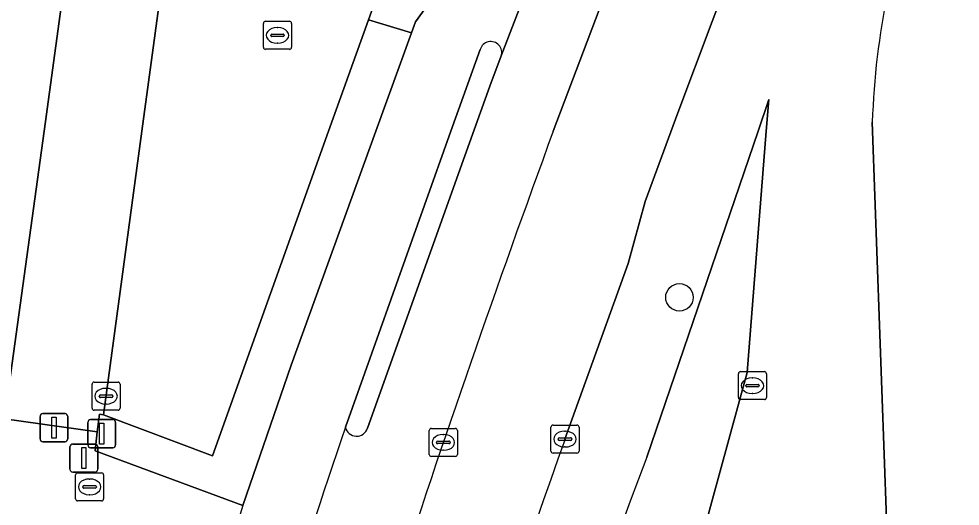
# Model space of a CAD drawing. Extents: x 162172 to 163187, y 382874 to 383685.
# Drawn here: x 163098.41 to 163131.97, y 382986.62 to 383004.01 of the extents above; entities that cross this region are included whole.
import ezdxf

# ---------------------------------------------------------------- set-up
doc = ezdxf.new("R2010")
doc.units = 0
for name, color, linetype in [('IMGEO_Afsluitpaal', 7, 'Continuous'), ('IMGEO_Berm_gesloten', 7, 'Continuous'), ('IMGEO_Berm_groen', 7, 'Continuous'), ('IMGEO_Boom', 7, 'Continuous'), ('IMGEO_Erf', 7, 'Continuous'), ('IMGEO_Fietspad_gesloten', 7, 'Continuous'), ('IMGEO_Kolk', 7, 'Continuous'), ('IMGEO_Lichtmast', 7, 'Continuous'), ('IMGEO_Parkeervlak_open', 7, 'Continuous'), ('IMGEO_Rijbaan_lokaal_gesloten', 7, 'Continuous'), ('IMGEO_Rioolput', 7, 'Continuous'), ('IMGEO_Voetpad_open', 7, 'Continuous')]:
    doc.layers.add(name, color=color, linetype=linetype)

msp = doc.modelspace()

# ---------------------------------------------------------------- linework, layer by layer
at = {"layer": 'IMGEO_Afsluitpaal'}
for p, q in [((163099.17, 382989.022), (163099.17, 382989.822)), ((163099.17, 382989.822), (163099.17, 382989.022)), ((163099.27, 382989.922), (163100.06, 382989.922)), ((163100.06, 382989.922), (163099.27, 382989.922)), ((163100.16, 382989.822), (163100.16, 382989.022)), ((163100.16, 382989.022), (163100.16, 382989.822)), ((163100.872, 382988.808), (163100.872, 382989.608)), ((163100.872, 382989.608), (163100.872, 382988.808)), ((163100.972, 382989.708), (163101.762, 382989.708)), ((163101.762, 382989.708), (163100.972, 382989.708)), ((163101.862, 382989.608), (163101.862, 382988.808)), ((163101.862, 382988.808), (163101.862, 382989.608)), ((163100.06, 382988.922), (163099.27, 382988.922)), ((163099.27, 382988.922), (163100.06, 382988.922)), ((163101.762, 382988.708), (163100.972, 382988.708)), ((163100.972, 382988.708), (163101.762, 382988.708))]:
    msp.add_line(p, q, dxfattribs=at)
for points in [[(163099.59, 382989.797), (163099.74, 382989.797), (163099.74, 382989.047), (163099.59, 382989.047), (163099.59, 382989.797)], [(163101.292, 382989.583), (163101.442, 382989.583), (163101.442, 382988.833), (163101.292, 382988.833), (163101.292, 382989.583)]]:
    msp.add_lwpolyline(points, dxfattribs=at)
for centre, start, end in [((163099.27, 382989.822), 90, 180), ((163099.27, 382989.822), 90, 180), ((163100.06, 382989.822), 0, 90), ((163100.06, 382989.822), 360, 90), ((163100.972, 382989.608), 90, 180), ((163100.972, 382989.608), 90, 180), ((163101.762, 382989.608), 0, 90), ((163101.762, 382989.608), 360, 90), ((163099.27, 382989.022), 180, 270), ((163099.27, 382989.022), 180, 270), ((163100.06, 382989.022), 270, 0), ((163100.06, 382989.022), 270, 0), ((163100.972, 382988.808), 180, 270), ((163100.972, 382988.808), 180, 270), ((163101.762, 382988.808), 270, 0), ((163101.762, 382988.808), 270, 0)]:
    msp.add_arc(centre, 0.1, start, end, dxfattribs=at)
at = {"layer": 'IMGEO_Berm_gesloten'}
for points in [[(163114.859, 383002.92), (163113.811, 383000.001), (163110.054, 382989.439)], [(163114.314, 382999.125), (163115.196, 383001.603), (163115.606, 383002.688)], [(163110.841, 382989.408), (163114.314, 382999.125)]]:
    msp.add_lwpolyline(points, dxfattribs=at)
for centre, radius, start, end in [((163115.235, 383002.811), 0.391, 341.7243, 163.7687), ((163110.451, 382989.524), 0.407, 192.1119, 343.3767)]:
    msp.add_arc(centre, radius, start, end, dxfattribs=at)
at = {"layer": 'IMGEO_Berm_groen'}
for points in [[(163142.501, 383044.918), (163137.777, 383032.423), (163135.415, 383033.359), (163134.125, 383029.959), (163130.174, 383019.451), (163129.662, 383018.485), (163128.915, 383017.105), (163127.523, 383014.531), (163127.123, 383013.779), (163126.316, 383012.264), (163125.474, 383010.089), (163124.351, 383007.183), (163121.897, 383000.656), (163120.735, 382997.497), (163120.127, 382995.283), (163117.88, 382989.013)], [(163120.8, 382988.37), (163124.761, 383000), (163125.146, 383001.131), (163125.056, 383000), (163124.371, 382991.39), (163118.29, 382969.13)], [(163118.29, 382969.13), (163124.371, 382991.39), (163125.056, 383000), (163125.146, 383001.131), (163124.761, 383000), (163120.8, 382988.37)], [(163129.427, 382983.847), (163128.845, 383000), (163128.833, 383000.328)], [(163128.833, 383000.328), (163128.845, 383000), (163129.427, 382983.847)]]:
    msp.add_lwpolyline(points, dxfattribs=at)
msp.add_lwpolyline([(163117.406, 383013.827), (163113.236, 383016.27), (163112.775, 383012.95), (163112.099, 383007.718), (163111.846, 383006.708), (163110.871, 383003.977), (163112.409, 383003.508), (163112.554, 383003.909), (163114.863, 383007.118)], close=True, dxfattribs=at)
for centre, radius, start, end in [((163156.244, 382999.418), 27.426, 158.5987, 178.0992), ((163156.244, 382999.418), 27.426, 158.5987, 178.0992), ((163432.41, 382876.818), 333.941, 160.36825, 164.56934), ((163308.899, 382916.63), 201.315, 159.12329, 166.76204), ((163308.899, 382916.63), 201.315, 159.12329, 166.76204)]:
    msp.add_arc(centre, radius, start, end, dxfattribs=at)
at = {"layer": 'IMGEO_Boom'}
msp.add_circle((163121.958, 382994.073), 0.489, dxfattribs=at)
at = {"layer": 'IMGEO_Erf'}
msp.add_lwpolyline([(163098.172, 383039.026), (163098.631, 383038.933), (163096.551, 383029.516), (163093.637, 383030.155), (163092.186, 383030.473), (163088.911, 383015.365), (163090.381, 383015.036), (163095.779, 383013.826), (163092.68, 383000), (163090.912, 382992.113), (163093.008, 382991.643), (163092.948, 382991.201), (163097.992, 382990.342), (163099.312, 383000), (163102.12, 383020.545), (163105.322, 383043.799)], dxfattribs=at)
at = {"layer": 'IMGEO_Fietspad_gesloten'}
for points in [[(163126.175, 383040.302), (163125.052, 383037.224), (163120.155, 383024.119), (163117.673, 383017.534), (163117.406, 383013.827), (163114.863, 383007.118), (163112.554, 383003.909), (163112.409, 383003.508), (163111.139, 383000), (163108.118, 382991.652), (163106.398, 382986.646)], [(163115.606, 383002.688), (163123.356, 383022.795)], [(163110.054, 382989.439), (163113.811, 383000.001), (163114.859, 383002.92)]]:
    msp.add_lwpolyline(points, dxfattribs=at)
for centre, radius, start, end in [((163115.235, 383002.811), 0.391, 341.7243, 163.7687), ((163620.484, 382817.059), 538.752, 161.33939, 164.61752), ((164306.989, 382607.722), 1258.968, 162.483526, 163.713476)]:
    msp.add_arc(centre, radius, start, end, dxfattribs=at)
at = {"layer": 'IMGEO_Kolk'}
for p, q in [((163101.023, 382990.12), (163101.023, 382990.972)), ((163101.098, 382991.046), (163101.95, 382991.046)), ((163102.024, 382990.972), (163102.024, 382990.12)), ((163101.282, 382990.54), (163101.282, 382990.552)), ((163101.72, 382990.503), (163101.322, 382990.503)), ((163101.325, 382990.589), (163101.723, 382990.589)), ((163101.511, 382990.826), (163101.536, 382990.826)), ((163101.766, 382990.552), (163101.766, 382990.54)), ((163101.534, 382990.266), (163101.509, 382990.266)), ((163101.95, 382990.046), (163101.098, 382990.046)), ((163117.455, 382989.513), (163118.307, 382989.513)), ((163113.044, 382988.47), (163113.044, 382989.322)), ((163113.119, 382989.396), (163113.971, 382989.396)), ((163113.532, 382989.176), (163113.557, 382989.176)), ((163114.045, 382989.322), (163114.045, 382988.47)), ((163117.38, 382988.587), (163117.38, 382989.439)), ((163117.868, 382989.293), (163117.893, 382989.293)), ((163118.381, 382989.439), (163118.381, 382988.587)), ((163113.303, 382988.89), (163113.303, 382988.902)), ((163113.741, 382988.853), (163113.343, 382988.853)), ((163113.346, 382988.939), (163113.744, 382988.939)), ((163113.787, 382988.902), (163113.787, 382988.89)), ((163117.639, 382989.007), (163117.639, 382989.019)), ((163118.077, 382988.97), (163117.679, 382988.97)), ((163117.682, 382989.056), (163118.08, 382989.056)), ((163118.123, 382989.019), (163118.123, 382989.007)), ((163113.555, 382988.616), (163113.53, 382988.616)), ((163118.307, 382988.513), (163117.455, 382988.513)), ((163117.891, 382988.733), (163117.866, 382988.733)), ((163113.971, 382988.396), (163113.119, 382988.396)), ((163100.51, 382987.81), (163101.362, 382987.81)), ((163100.435, 382986.884), (163100.435, 382987.736)), ((163100.923, 382987.59), (163100.948, 382987.59)), ((163101.436, 382987.736), (163101.436, 382986.884)), ((163100.694, 382987.304), (163100.694, 382987.316)), ((163101.132, 382987.267), (163100.734, 382987.267)), ((163100.737, 382987.353), (163101.135, 382987.353)), ((163101.178, 382987.316), (163101.178, 382987.304)), ((163101.362, 382986.81), (163100.51, 382986.81)), ((163100.946, 382987.03), (163100.921, 382987.03))]:
    msp.add_line(p, q, dxfattribs=at)
for points in [[(163101.023, 382990.12), (163101.023, 382990.972)], [(163101.098, 382991.046), (163101.95, 382991.046)], [(163102.024, 382990.972), (163102.024, 382990.12)], [(163101.95, 382990.046), (163101.098, 382990.046)], [(163117.455, 382989.513), (163118.307, 382989.513)], [(163113.044, 382988.47), (163113.044, 382989.322)], [(163113.119, 382989.396), (163113.971, 382989.396)], [(163114.045, 382989.322), (163114.045, 382988.47)], [(163117.38, 382988.587), (163117.38, 382989.439)], [(163118.381, 382989.439), (163118.381, 382988.587)], [(163118.307, 382988.513), (163117.455, 382988.513)], [(163113.971, 382988.396), (163113.119, 382988.396)], [(163100.51, 382987.81), (163101.362, 382987.81)], [(163100.435, 382986.884), (163100.435, 382987.736)], [(163101.436, 382987.736), (163101.436, 382986.884)], [(163101.362, 382986.81), (163100.51, 382986.81)]]:
    msp.add_lwpolyline(points, dxfattribs=at)
for centre, radius, start, end in [((163101.1, 382990.97), 0.0765, 91.552, 178.448), ((163101.1, 382990.97), 0.0765, 91.552, 178.448), ((163101.948, 382990.97), 0.0765, 1.552, 88.448), ((163101.948, 382990.97), 0.0765, 1.552, 88.448), ((163101.322, 382990.549), 0.0403, 85.8775, 175.7526), ((163101.319, 382990.539), 0.0366, 178.938, 274.7102), ((163101.723, 382990.546), 0.043, 264.8664, 352.4533), ((163101.727, 382990.551), 0.0386, 1.7309, 96.639), ((163101.1, 382990.122), 0.0765, 181.552, 268.448), ((163101.1, 382990.122), 0.0765, 181.552, 268.448), ((163101.948, 382990.122), 0.0765, 271.552, 358.448), ((163101.948, 382990.122), 0.0765, 271.552, 358.448), ((163117.457, 382989.437), 0.0765, 91.552, 178.448), ((163117.457, 382989.437), 0.0765, 91.552, 178.448), ((163118.305, 382989.437), 0.0765, 1.552, 88.448), ((163118.305, 382989.437), 0.0765, 1.552, 88.448), ((163113.121, 382989.32), 0.0765, 91.552, 178.448), ((163113.121, 382989.32), 0.0765, 91.552, 178.448), ((163113.969, 382989.32), 0.0765, 1.552, 88.448), ((163113.969, 382989.32), 0.0765, 1.552, 88.448), ((163113.343, 382988.899), 0.0403, 85.8775, 175.7526), ((163113.34, 382988.889), 0.0366, 178.938, 274.7102), ((163113.744, 382988.896), 0.043, 264.8664, 352.4533), ((163113.748, 382988.901), 0.0386, 1.7309, 96.639), ((163117.679, 382989.016), 0.0403, 85.8775, 175.7526), ((163117.676, 382989.006), 0.0366, 178.938, 274.7102), ((163118.08, 382989.013), 0.043, 264.8664, 352.4533), ((163118.084, 382989.018), 0.0386, 1.7309, 96.639), ((163117.457, 382988.589), 0.0765, 181.552, 268.448), ((163117.457, 382988.589), 0.0765, 181.552, 268.448), ((163118.305, 382988.589), 0.0765, 271.552, 358.448), ((163118.305, 382988.589), 0.0765, 271.552, 358.448), ((163113.121, 382988.472), 0.0765, 181.552, 268.448), ((163113.121, 382988.472), 0.0765, 181.552, 268.448), ((163113.969, 382988.472), 0.0765, 271.552, 358.448), ((163113.969, 382988.472), 0.0765, 271.552, 358.448), ((163100.512, 382987.734), 0.0765, 91.552, 178.448), ((163100.512, 382987.734), 0.0765, 91.552, 178.448), ((163101.36, 382987.734), 0.0765, 1.552, 88.448), ((163101.36, 382987.734), 0.0765, 1.552, 88.448), ((163100.734, 382987.313), 0.0403, 85.8775, 175.7526), ((163100.731, 382987.303), 0.0366, 178.938, 274.7102), ((163101.135, 382987.31), 0.043, 264.8664, 352.4533), ((163101.139, 382987.315), 0.0386, 1.7309, 96.639), ((163100.512, 382986.886), 0.0765, 181.552, 268.448), ((163100.512, 382986.886), 0.0765, 181.552, 268.448), ((163101.36, 382986.886), 0.0765, 271.552, 358.448), ((163101.36, 382986.886), 0.0765, 271.552, 358.448)]:
    msp.add_arc(centre, radius, start, end, dxfattribs=at)
for centre, major_axis, ratio, start_param, end_param in [((163101.51, 382990.546), (-0.387, 0.002), 0.722429, 4.712389, 7.853982), ((163101.535, 382990.546), (-0.39, 0.002), 0.717154, 1.570796, 4.712389), ((163113.531, 382988.896), (-0.387, 0.002), 0.722429, 4.712389, 7.853982), ((163113.556, 382988.896), (-0.39, 0.002), 0.717154, 1.570796, 4.712389), ((163117.867, 382989.013), (-0.387, 0.002), 0.722429, 4.712389, 7.853982), ((163117.892, 382989.013), (-0.39, 0.002), 0.717154, 1.570796, 4.712389), ((163100.922, 382987.31), (-0.387, 0.002), 0.722429, 4.712389, 7.853982), ((163100.947, 382987.31), (-0.39, 0.002), 0.717154, 1.570796, 4.712389)]:
    msp.add_ellipse(centre, major_axis=major_axis, ratio=ratio, start_param=start_param, end_param=end_param, dxfattribs=at)
at = {"layer": 'IMGEO_Lichtmast'}
for p, q in [((163100.334, 382988.838), (163101.124, 382988.838)), ((163101.124, 382988.838), (163100.334, 382988.838)), ((163100.234, 382987.938), (163100.234, 382988.738)), ((163100.234, 382988.738), (163100.234, 382987.938)), ((163101.224, 382988.738), (163101.224, 382987.938)), ((163101.224, 382987.938), (163101.224, 382988.738)), ((163101.124, 382987.838), (163100.334, 382987.838)), ((163100.334, 382987.838), (163101.124, 382987.838))]:
    msp.add_line(p, q, dxfattribs=at)
msp.add_lwpolyline([(163100.654, 382988.713), (163100.804, 382988.713), (163100.804, 382987.963), (163100.654, 382987.963), (163100.654, 382988.713)], dxfattribs=at)
for centre, start, end in [((163100.334, 382988.738), 90, 180), ((163100.334, 382988.738), 90, 180), ((163101.124, 382988.738), 0, 90), ((163101.124, 382988.738), 360, 90), ((163100.334, 382987.938), 180, 270), ((163100.334, 382987.938), 180, 270), ((163101.124, 382987.938), 270, 0), ((163101.124, 382987.938), 270, 0)]:
    msp.add_arc(centre, 0.1, start, end, dxfattribs=at)
at = {"layer": 'IMGEO_Parkeervlak_open'}
msp.add_lwpolyline([(163111.846, 383006.708), (163112.099, 383007.718), (163112.775, 383012.95), (163113.236, 383016.27), (163117.406, 383013.827), (163117.673, 383017.534), (163120.155, 383024.119), (163114.374, 383024.162), (163116.626, 383040.467), (163108.479, 383041.665), (163108.374, 383040.4), (163104.732, 383014.26), (163102.802, 383000), (163101.432, 382989.882), (163105.315, 382988.417), (163109.451, 383000), (163110.871, 383003.977)], close=True, dxfattribs=at)
for points in [[(163117.462, 383000), (163121, 383009.363), (163129.262, 383031.324), (163130.477, 383034.481), (163129.911, 383034.058), (163127.4, 383032.792)], [(163126.868, 383032.181), (163123.356, 383022.795), (163115.606, 383002.688), (163115.196, 383001.603), (163114.314, 382999.125), (163110.841, 382989.408)]]:
    msp.add_lwpolyline(points, dxfattribs=at)
for centre, radius, start, end in [((163578.765, 382831.055), 491.267, 159.88557, 163.97266), ((163620.484, 382817.059), 538.752, 161.33939, 164.61752), ((163110.451, 382989.524), 0.407, 192.1119, 343.3767)]:
    msp.add_arc(centre, radius, start, end, dxfattribs=at)
at = {"layer": 'IMGEO_Rijbaan_lokaal_gesloten'}
for points in [[(163117.88, 382989.013), (163120.127, 382995.283), (163120.735, 382997.497), (163121.897, 383000.656), (163124.351, 383007.183), (163125.474, 383010.089), (163126.316, 383012.264), (163127.123, 383013.779), (163127.523, 383014.531), (163128.915, 383017.105), (163129.662, 383018.485), (163130.174, 383019.451), (163134.125, 383029.959), (163135.415, 383033.359), (163140.16, 383045.987), (163129.144, 383045.377)], [(163130.477, 383034.481), (163129.262, 383031.324), (163121, 383009.363), (163117.462, 383000)]]:
    msp.add_lwpolyline(points, dxfattribs=at)
for centre, radius, start, end in [((163578.765, 382831.055), 491.267, 159.88557, 163.97266), ((163432.41, 382876.818), 333.941, 160.36825, 164.56934)]:
    msp.add_arc(centre, radius, start, end, dxfattribs=at)
at = {"layer": 'IMGEO_Rioolput'}
for p, q in [((163107.208, 383003.923), (163108.06, 383003.923)), ((163107.133, 383002.997), (163107.133, 383003.849)), ((163107.621, 383003.703), (163107.646, 383003.703)), ((163108.134, 383003.849), (163108.134, 383002.997)), ((163107.392, 383003.417), (163107.392, 383003.429)), ((163107.83, 383003.38), (163107.432, 383003.38)), ((163107.435, 383003.466), (163107.833, 383003.466)), ((163107.876, 383003.429), (163107.876, 383003.417)), ((163108.06, 383002.923), (163107.208, 383002.923)), ((163107.644, 383003.143), (163107.619, 383003.143)), ((163124.061, 382990.496), (163124.061, 382991.348)), ((163124.136, 382991.422), (163124.988, 382991.422)), ((163124.549, 382991.202), (163124.574, 382991.202)), ((163125.062, 382991.348), (163125.062, 382990.496)), ((163124.32, 382990.916), (163124.32, 382990.928)), ((163124.758, 382990.879), (163124.36, 382990.879)), ((163124.363, 382990.965), (163124.761, 382990.965)), ((163124.804, 382990.928), (163124.804, 382990.916)), ((163124.572, 382990.642), (163124.547, 382990.642)), ((163124.988, 382990.422), (163124.136, 382990.422))]:
    msp.add_line(p, q, dxfattribs=at)
for points in [[(163107.208, 383003.923), (163108.06, 383003.923)], [(163107.133, 383002.997), (163107.133, 383003.849)], [(163108.134, 383003.849), (163108.134, 383002.997)], [(163108.06, 383002.923), (163107.208, 383002.923)], [(163124.061, 382990.496), (163124.061, 382991.348)], [(163124.136, 382991.422), (163124.988, 382991.422)], [(163125.062, 382991.348), (163125.062, 382990.496)], [(163124.988, 382990.422), (163124.136, 382990.422)]]:
    msp.add_lwpolyline(points, dxfattribs=at)
for centre, radius, start, end in [((163107.21, 383003.847), 0.0765, 91.552, 178.448), ((163107.21, 383003.847), 0.0765, 91.552, 178.448), ((163108.058, 383003.847), 0.0765, 1.552, 88.448), ((163108.058, 383003.847), 0.0765, 1.552, 88.448), ((163107.432, 383003.426), 0.0403, 85.8775, 175.7526), ((163107.429, 383003.416), 0.0366, 178.938, 274.7102), ((163107.833, 383003.423), 0.043, 264.8664, 352.4533), ((163107.837, 383003.428), 0.0386, 1.7309, 96.639), ((163107.21, 383002.999), 0.0765, 181.552, 268.448), ((163107.21, 383002.999), 0.0765, 181.552, 268.448), ((163108.058, 383002.999), 0.0765, 271.552, 358.448), ((163108.058, 383002.999), 0.0765, 271.552, 358.448), ((163124.138, 382991.346), 0.0765, 91.552, 178.448), ((163124.138, 382991.346), 0.0765, 91.552, 178.448), ((163124.986, 382991.346), 0.0765, 1.552, 88.448), ((163124.986, 382991.346), 0.0765, 1.552, 88.448), ((163124.36, 382990.925), 0.0403, 85.8775, 175.7526), ((163124.357, 382990.915), 0.0366, 178.938, 274.7102), ((163124.761, 382990.922), 0.043, 264.8664, 352.4533), ((163124.765, 382990.927), 0.0386, 1.7309, 96.639), ((163124.138, 382990.498), 0.0765, 181.552, 268.448), ((163124.138, 382990.498), 0.0765, 181.552, 268.448), ((163124.986, 382990.498), 0.0765, 271.552, 358.448), ((163124.986, 382990.498), 0.0765, 271.552, 358.448)]:
    msp.add_arc(centre, radius, start, end, dxfattribs=at)
for centre, major_axis, ratio, start_param, end_param in [((163107.62, 383003.423), (-0.387, 0.002), 0.722429, 4.712389, 7.853982), ((163107.645, 383003.423), (-0.39, 0.002), 0.717154, 1.570796, 4.712389), ((163124.548, 382990.922), (-0.387, 0.002), 0.722429, 4.712389, 7.853982), ((163124.573, 382990.922), (-0.39, 0.002), 0.717154, 1.570796, 4.712389)]:
    msp.add_ellipse(centre, major_axis=major_axis, ratio=ratio, start_param=start_param, end_param=end_param, dxfattribs=at)
at = {"layer": 'IMGEO_Voetpad_open'}
for points in [[(163105.322, 383043.799), (163102.12, 383020.545), (163099.312, 383000), (163097.992, 382990.342), (163097.909, 382989.737), (163101.209, 382989.271), (163101.285, 382989.906), (163101.432, 382989.882), (163102.802, 383000), (163104.732, 383014.26), (163108.374, 383040.4), (163108.479, 383041.665), (163108.365, 383041.696), (163108.684, 383043.824)], [(163106.398, 382986.646), (163101.133, 382988.592), (163101.209, 382989.271), (163097.909, 382989.737), (163094.223, 382962.874), (163094.005, 382961.869), (163097.275, 382961.115), (163098.541, 382960.788)]]:
    msp.add_lwpolyline(points, dxfattribs=at)
msp.add_lwpolyline([(163110.871, 383003.977), (163109.451, 383000), (163105.315, 382988.417), (163101.432, 382989.882), (163101.285, 382989.906), (163101.209, 382989.271), (163101.133, 382988.592), (163106.398, 382986.646), (163108.118, 382991.652), (163111.139, 383000), (163112.409, 383003.508)], close=True, dxfattribs=at)
msp.add_arc((164306.989, 382607.722), 1258.968, 162.483526, 163.713476, dxfattribs=at)

doc.saveas('drawing.dxf')
